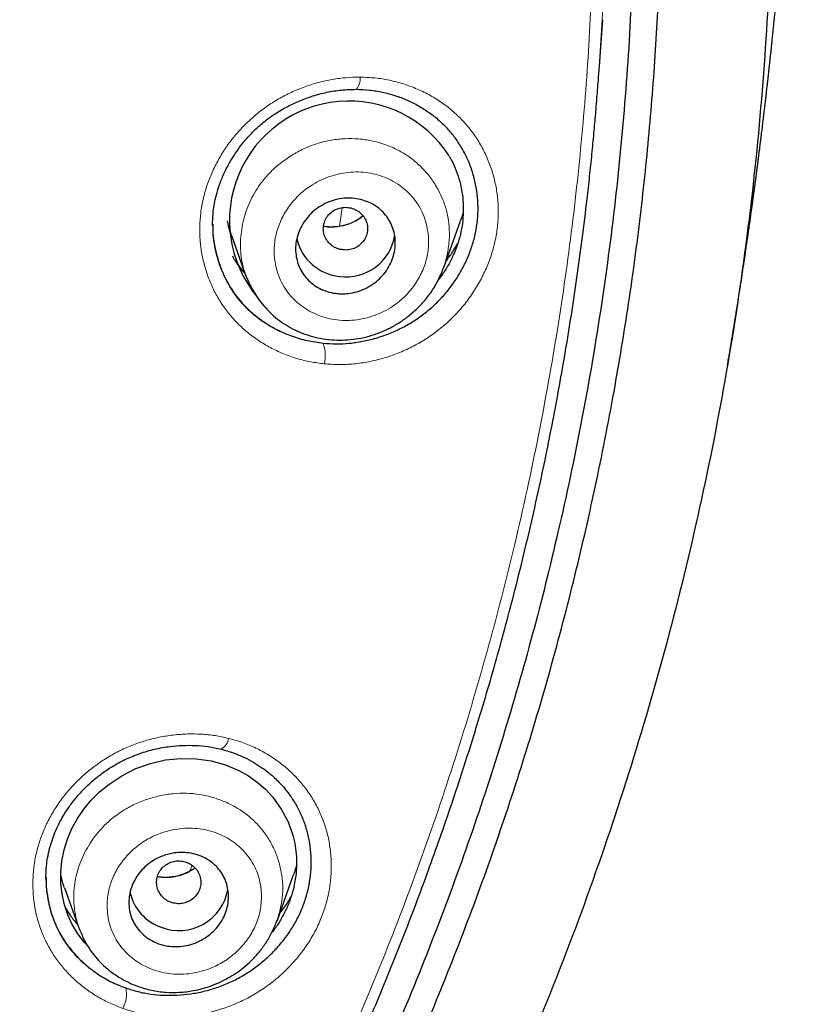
# Model space of a CAD drawing. Header units: millimetres. Extents: x 8 to 846, y 12 to 2113.
# Tile 472 of 515: x 524 to 538, y 1804 to 1822. Entities that reach past the tile are written whole.
import ezdxf

# ---------------------------------------------------------------- set-up
doc = ezdxf.new("R2010")
doc.units = ezdxf.units.MM

msp = doc.modelspace()

# ---------------------------------------------------------------- linework, layer by layer
at = {"color": 7, "linetype": 'Continuous', "lineweight": 30}
for p, q in [((534.453, 1820.878), (534.504, 1821.632)), ((527.46, 1817.938), (527.46, 1817.921)), ((531.634, 1817.16), (531.928, 1817.981)), ((527.798, 1817.736), (528.06, 1817.003)), ((528.063, 1817.005), (528.059, 1817.016)), ((531.63, 1817.161), (531.621, 1817.139)), ((528.622, 1805.357), (528.915, 1806.177)), ((524.452, 1806.125), (524.45, 1806.074)), ((524.782, 1805.955), (525.046, 1805.217))]:
    msp.add_line(p, q, dxfattribs=at)
at = {"color": 8, "linetype": 'Continuous', "lineweight": 0}
for p, q in [((529.751, 1817.901), (529.8, 1818.24)), ((527.089, 1806.361), (527.049, 1806.261))]:
    msp.add_line(p, q, dxfattribs=at)
at = {"color": 7, "linetype": 'Continuous', "lineweight": 30, "flags": 128}
msp.add_lwpolyline([(525.215, 1804.893), (525.144, 1804.969), (525.024, 1805.128), (524.924, 1805.294), (524.843, 1805.469), (524.781, 1805.652), (524.739, 1805.844), (524.718, 1806.04), (524.717, 1806.238), (524.737, 1806.44), (524.778, 1806.642), (524.838, 1806.837), (524.918, 1807.025), (525.017, 1807.207), (525.133, 1807.378), (525.267, 1807.539), (525.417, 1807.687), (525.584, 1807.825), (525.82, 1807.981), (526.073, 1808.109), (526.337, 1808.204), (526.608, 1808.265), (526.882, 1808.292), (527.16, 1808.286), (527.431, 1808.247), (527.689, 1808.177), (527.932, 1808.074), (528.105, 1807.976), (528.264, 1807.864), (528.411, 1807.735), (528.544, 1807.592), (528.699, 1807.379), (528.821, 1807.151), (528.908, 1806.907), (528.908, 1806.907)], dxfattribs=at)
at = {"color": 8, "linetype": 'Continuous', "lineweight": 0}
for centre, radius, start, end in [((529.829, 1820.568), 0.297, 319.492, 5.2101), ((528.878, 1815.574), 0.616, 345.3544, 20.6284), ((527.482, 1808.695), 0.269, 298.9606, 351.54), ((525.39, 1804.035), 0.513, 330.2378, 12.8635)]:
    msp.add_arc(centre, radius, start, end, dxfattribs=at)
at = {"color": 7, "linetype": 'Continuous', "lineweight": 30}
for centre, radius, start, end in [((529.918, 1818.008), 2.155, 32.657, 219.6867), ((529.866, 1817.883), 0.895, 262.5103, 350.7621), ((529.842, 1817.879), 0.888, 193.3623, 263.9676), ((526.822, 1806.07), 0.878, 192.6724, 250.3724), ((526.848, 1806.086), 0.901, 249.0908, 349.775)]:
    msp.add_arc(centre, radius, start, end, dxfattribs=at)
for points, knots in [([(478.038, 1882.285), (478.896, 1882.275), (480.611, 1882.254), (483.18, 1882.085), (485.738, 1881.818), (488.282, 1881.442), (490.807, 1880.962), (493.308, 1880.377), (495.918, 1879.65), (498.626, 1878.762), (501.417, 1877.692), (504.148, 1876.485), (506.812, 1875.146), (509.403, 1873.68), (511.795, 1872.166), (513.995, 1870.628), (516.013, 1869.085), (517.96, 1867.459), (519.833, 1865.754), (521.626, 1863.97), (523.337, 1862.114), (524.964, 1860.187), (526.503, 1858.195), (527.952, 1856.14), (529.308, 1854.028), (530.57, 1851.861), (531.733, 1849.644), (532.795, 1847.379), (533.808, 1844.944), (534.747, 1842.335), (535.589, 1839.551), (536.286, 1836.73), (536.835, 1833.878), (537.236, 1831.004), (537.475, 1828.251), (537.574, 1825.629), (537.556, 1823.143), (537.425, 1820.66), (537.184, 1818.185), (536.832, 1815.723), (536.371, 1813.277), (535.802, 1810.852), (535.125, 1808.454), (534.342, 1806.086), (533.454, 1803.752), (532.461, 1801.459), (531.365, 1799.21), (530.17, 1797.008), (528.806, 1794.739), (527.256, 1792.418), (525.504, 1790.062), (523.633, 1787.794), (521.644, 1785.621), (519.55, 1783.541), (518.065, 1782.245), (517.323, 1781.597)], [0, 0, 0, 0, 0.017859, 0.035717, 0.053574, 0.07143, 0.089287, 0.107143, 0.125, 0.145832, 0.166666, 0.1875, 0.208333, 0.229166, 0.249999, 0.267856, 0.285713, 0.303571, 0.321429, 0.339287, 0.357144, 0.375001, 0.392858, 0.410715, 0.428572, 0.446429, 0.464286, 0.482143, 0.500002, 0.520835, 0.541668, 0.562501, 0.583334, 0.604167, 0.624999, 0.642856, 0.660713, 0.678571, 0.696428, 0.714286, 0.732144, 0.750003, 0.76786, 0.785718, 0.803575, 0.821433, 0.839289, 0.857146, 0.875003, 0.895835, 0.916668, 0.9375, 0.958333, 0.979167, 1, 1, 1, 1]), ([(478.038, 1768.871), (478.645, 1768.876), (479.858, 1768.887), (481.674, 1768.973), (483.484, 1769.11), (485.288, 1769.304), (487.085, 1769.552), (488.872, 1769.856), (490.596, 1770.202), (492.255, 1770.586), (493.851, 1771.003), (495.432, 1771.463), (496.998, 1771.967), (498.55, 1772.514), (500.137, 1773.124), (501.754, 1773.8), (503.395, 1774.546), (505.006, 1775.34), (506.589, 1776.181), (508.142, 1777.071), (509.668, 1778.008), (511.124, 1778.965), (512.509, 1779.937), (513.823, 1780.915), (515.105, 1781.929), (516.356, 1782.978), (517.576, 1784.061), (518.798, 1785.211), (520.018, 1786.429), (521.228, 1787.717), (522.396, 1789.041), (523.52, 1790.401), (524.602, 1791.797), (525.642, 1793.23), (526.612, 1794.657), (527.511, 1796.072), (528.34, 1797.464), (529.125, 1798.876), (529.867, 1800.307), (530.564, 1801.756), (531.236, 1803.267), (531.878, 1804.839), (532.485, 1806.474), (533.038, 1808.126), (533.538, 1809.796), (533.984, 1811.484), (534.378, 1813.192), (534.708, 1814.867), (534.979, 1816.504), (535.193, 1818.095), (535.36, 1819.688), (535.478, 1821.283), (535.549, 1822.881), (535.572, 1824.526), (535.543, 1826.217), (535.456, 1827.953), (535.312, 1829.687), (535.111, 1831.419), (534.854, 1833.15), (534.54, 1834.877), (534.181, 1836.547), (533.783, 1838.155), (533.353, 1839.7), (532.878, 1841.229), (532.357, 1842.742), (531.792, 1844.24), (531.191, 1845.699), (530.557, 1847.12), (529.893, 1848.502), (529.189, 1849.867), (528.444, 1851.215), (527.66, 1852.546), (526.836, 1853.859), (525.975, 1855.15), (525.065, 1856.436), (524.109, 1857.711), (523.102, 1858.975), (522.06, 1860.21), (520.981, 1861.414), (519.866, 1862.589), (518.733, 1863.715), (517.585, 1864.793), (516.424, 1865.825), (515.232, 1866.827), (514.01, 1867.798), (512.756, 1868.74), (511.472, 1869.65), (510.162, 1870.527), (508.812, 1871.379), (507.422, 1872.204), (505.991, 1873.001), (504.537, 1873.757), (503.062, 1874.472), (501.565, 1875.145), (500.072, 1875.767), (498.584, 1876.339), (497.105, 1876.862), (495.61, 1877.347), (494.098, 1877.792), (492.57, 1878.197), (491.026, 1878.564), (489.47, 1878.889), (487.883, 1879.179), (486.269, 1879.428), (484.628, 1879.635), (482.984, 1879.797), (481.338, 1879.912), (479.689, 1879.983), (478.588, 1879.992), (478.038, 1879.997)], [0, 0, 0, 0, 0.010081, 0.020137, 0.030179, 0.040216, 0.050257, 0.060311, 0.070335, 0.079491, 0.088633, 0.097767, 0.1069, 0.116039, 0.125192, 0.135253, 0.145282, 0.155288, 0.16528, 0.175267, 0.185259, 0.195301, 0.204496, 0.213673, 0.222839, 0.232002, 0.241168, 0.250345, 0.260322, 0.270285, 0.280246, 0.290212, 0.300194, 0.310203, 0.320293, 0.329526, 0.338727, 0.347904, 0.357065, 0.366218, 0.375372, 0.385323, 0.395264, 0.405207, 0.415162, 0.425139, 0.435149, 0.445226, 0.454443, 0.463632, 0.472801, 0.481959, 0.491116, 0.500279, 0.510233, 0.520184, 0.530144, 0.540125, 0.550137, 0.560192, 0.570258, 0.579448, 0.588609, 0.59775, 0.60688, 0.616007, 0.625139, 0.633867, 0.642594, 0.651329, 0.660077, 0.668845, 0.677642, 0.686473, 0.695244, 0.704395, 0.713529, 0.722653, 0.731774, 0.740899, 0.750037, 0.758756, 0.767483, 0.776222, 0.78498, 0.793764, 0.802579, 0.811433, 0.820208, 0.829363, 0.838502, 0.847632, 0.856762, 0.865897, 0.875044, 0.883755, 0.89247, 0.901196, 0.909939, 0.918704, 0.927499, 0.936329, 0.945126, 0.954305, 0.963462, 0.972602, 0.981734, 0.990864, 1, 1, 1, 1]), ([(536.759, 1815.4), (536.765, 1815.435), (536.776, 1815.498), (536.792, 1815.593), (536.807, 1815.681), (536.818, 1815.751), (536.828, 1815.807), (536.835, 1815.853), (536.842, 1815.894), (536.849, 1815.935), (536.857, 1815.986), (536.868, 1816.048), (536.879, 1816.114), (536.888, 1816.176), (536.897, 1816.228), (536.905, 1816.275), (536.912, 1816.323), (536.921, 1816.377), (536.931, 1816.439), (536.942, 1816.507), (536.952, 1816.573), (536.961, 1816.628), (536.968, 1816.675), (536.979, 1816.747), (536.997, 1816.862), (537.018, 1816.997), (537.038, 1817.131), (537.058, 1817.264), (537.079, 1817.4), (537.098, 1817.534), (537.114, 1817.643), (537.129, 1817.744), (537.141, 1817.828), (537.151, 1817.9), (537.161, 1817.965), (537.17, 1818.035), (537.182, 1818.115), (537.193, 1818.195), (537.203, 1818.265), (537.21, 1818.32), (537.217, 1818.37), (537.224, 1818.421), (537.232, 1818.481), (537.241, 1818.548), (537.25, 1818.616), (537.259, 1818.68), (537.266, 1818.735), (537.273, 1818.785), (537.279, 1818.836), (537.287, 1818.895), (537.296, 1818.962), (537.305, 1819.033), (537.314, 1819.1), (537.322, 1819.161), (537.329, 1819.215), (537.336, 1819.273), (537.345, 1819.346), (537.355, 1819.428), (537.366, 1819.509), (537.374, 1819.579), (537.381, 1819.636), (537.388, 1819.691), (537.395, 1819.751), (537.403, 1819.821), (537.412, 1819.888), (537.418, 1819.946), (537.424, 1819.994), (537.429, 1820.037), (537.434, 1820.078), (537.439, 1820.123), (537.446, 1820.177), (537.453, 1820.241), (537.461, 1820.306), (537.467, 1820.364), (537.473, 1820.413), (537.478, 1820.456), (537.482, 1820.496), (537.487, 1820.538), (537.493, 1820.59), (537.5, 1820.654), (537.507, 1820.722), (537.514, 1820.784), (537.52, 1820.836), (537.525, 1820.881), (537.529, 1820.922), (537.534, 1820.966), (537.54, 1821.023), (537.548, 1821.096), (537.556, 1821.174), (537.563, 1821.245), (537.569, 1821.306), (537.575, 1821.363), (537.582, 1821.429), (537.59, 1821.507), (537.598, 1821.589), (537.605, 1821.66), (537.611, 1821.716), (537.616, 1821.766), (537.621, 1821.815), (537.626, 1821.867), (537.631, 1821.924), (537.637, 1821.986), (537.643, 1822.045), (537.647, 1822.093), (537.651, 1822.133), (537.654, 1822.17), (537.658, 1822.209), (537.662, 1822.253), (537.667, 1822.306), (537.673, 1822.368), (537.679, 1822.435), (537.684, 1822.497), (537.689, 1822.548), (537.693, 1822.591), (537.697, 1822.634), (537.701, 1822.68), (537.705, 1822.735), (537.711, 1822.801), (537.717, 1822.873), (537.723, 1822.939), (537.728, 1822.993), (537.732, 1823.041), (537.736, 1823.096), (537.742, 1823.165), (537.749, 1823.25), (537.756, 1823.337), (537.762, 1823.412), (537.767, 1823.477), (537.772, 1823.545), (537.779, 1823.632), (537.786, 1823.729), (537.793, 1823.822), (537.799, 1823.901), (537.805, 1823.981), (537.812, 1824.074), (537.818, 1824.165), (537.824, 1824.242), (537.827, 1824.296), (537.831, 1824.344), (537.834, 1824.396), (537.838, 1824.455), (537.843, 1824.522), (537.849, 1824.612), (537.855, 1824.71), (537.862, 1824.822), (537.87, 1824.942), (537.878, 1825.067), (537.885, 1825.184), (537.891, 1825.297), (537.898, 1825.421), (537.905, 1825.531), (537.909, 1825.614), (537.912, 1825.673), (537.916, 1825.739), (537.92, 1825.815), (537.924, 1825.896), (537.928, 1825.97), (537.931, 1826.033), (537.934, 1826.088), (537.936, 1826.147), (537.94, 1826.215), (537.944, 1826.314), (537.95, 1826.428), (537.956, 1826.561), (537.962, 1826.698), (537.967, 1826.838), (537.973, 1826.971), (537.978, 1827.106), (537.982, 1827.229), (537.986, 1827.324), (537.988, 1827.383), (537.99, 1827.445), (537.992, 1827.516), (537.995, 1827.595), (537.997, 1827.673), (537.999, 1827.734), (538, 1827.767), (538.001, 1827.777)], [0, 0, 0, 0, 0.009463, 0.017288, 0.023582, 0.028848, 0.033285, 0.037294, 0.040175, 0.043243, 0.047358, 0.052546, 0.058426, 0.063431, 0.067422, 0.071146, 0.074931, 0.079108, 0.084223, 0.090038, 0.095839, 0.100182, 0.103522, 0.107163, 0.117827, 0.131486, 0.140057, 0.150421, 0.163874, 0.172939, 0.183162, 0.190283, 0.197662, 0.203387, 0.207907, 0.213498, 0.22027, 0.227504, 0.232892, 0.237316, 0.240856, 0.244851, 0.249779, 0.255433, 0.261039, 0.266367, 0.270897, 0.274586, 0.278363, 0.283191, 0.288993, 0.294691, 0.300418, 0.305328, 0.309363, 0.313645, 0.319336, 0.326927, 0.333569, 0.339161, 0.343804, 0.347477, 0.352358, 0.358436, 0.364311, 0.368713, 0.37254, 0.375982, 0.379037, 0.382418, 0.386851, 0.392338, 0.397954, 0.402568, 0.406343, 0.409777, 0.412903, 0.416021, 0.420178, 0.425461, 0.431451, 0.436628, 0.440579, 0.444094, 0.447351, 0.450557, 0.454891, 0.461117, 0.468114, 0.473757, 0.478332, 0.482821, 0.487752, 0.494188, 0.501758, 0.507474, 0.511464, 0.515382, 0.519623, 0.523254, 0.527904, 0.533368, 0.538197, 0.542113, 0.545118, 0.547843, 0.55108, 0.554568, 0.55863, 0.563762, 0.569583, 0.574745, 0.578762, 0.581933, 0.585335, 0.589065, 0.593292, 0.598512, 0.605027, 0.610473, 0.614612, 0.618149, 0.622133, 0.62782, 0.634985, 0.642669, 0.648495, 0.653207, 0.658635, 0.665074, 0.674096, 0.681883, 0.687433, 0.693607, 0.701111, 0.710066, 0.715369, 0.71955, 0.723152, 0.727324, 0.732104, 0.737508, 0.743524, 0.753514, 0.761105, 0.770982, 0.782509, 0.791066, 0.799345, 0.810057, 0.820991, 0.825696, 0.830113, 0.835499, 0.841741, 0.848474, 0.854817, 0.859597, 0.863601, 0.868346, 0.873973, 0.880115, 0.892282, 0.90112, 0.91274, 0.925352, 0.934416, 0.945411, 0.958245, 0.963767, 0.968131, 0.972921, 0.978773, 0.985292, 0.991975, 0.997509, 1, 1, 1, 1]), ([(535.073, 1824.397), (535.066, 1823.725), (535.051, 1822.382), (534.932, 1820.371), (534.742, 1818.364), (534.474, 1816.362), (534.129, 1814.366), (533.717, 1812.417), (533.244, 1810.522), (532.715, 1808.685), (532.121, 1806.869), (531.461, 1805.073), (530.724, 1803.268), (529.908, 1801.458), (529.008, 1799.648), (528.038, 1797.869), (527, 1796.122), (525.893, 1794.407), (524.742, 1792.761), (523.556, 1791.186), (522.339, 1789.684), (521.07, 1788.224), (519.748, 1786.806), (518.352, 1785.41), (516.88, 1784.039), (515.33, 1782.699), (513.726, 1781.411), (512.067, 1780.176), (510.358, 1778.997), (508.639, 1777.9), (506.922, 1776.885), (505.209, 1775.949), (503.465, 1775.073), (501.691, 1774.255), (499.855, 1773.483), (497.956, 1772.762), (495.995, 1772.096), (494.005, 1771.499), (491.985, 1770.97), (489.939, 1770.512), (487.915, 1770.132), (485.922, 1769.828), (483.966, 1769.596), (482.008, 1769.43), (480.046, 1769.329), (478.039, 1769.294), (475.989, 1769.329), (473.899, 1769.439), (471.814, 1769.623), (469.736, 1769.882), (467.665, 1770.215), (465.649, 1770.612), (463.692, 1771.068), (461.798, 1771.576), (459.928, 1772.146), (458.081, 1772.777), (456.215, 1773.485), (454.335, 1774.275), (452.445, 1775.15), (450.593, 1776.091), (448.777, 1777.097), (446.997, 1778.168), (445.29, 1779.281), (443.66, 1780.427), (442.108, 1781.599), (440.602, 1782.82), (439.144, 1784.088), (437.701, 1785.433), (436.278, 1786.855), (434.883, 1788.358), (433.548, 1789.908), (432.272, 1791.504), (431.053, 1793.15), (429.917, 1794.808), (428.862, 1796.472), (427.89, 1798.133), (426.98, 1799.822), (426.132, 1801.539), (425.331, 1803.319), (424.581, 1805.161), (423.889, 1807.061), (423.27, 1808.981), (422.725, 1810.921), (422.252, 1812.885), (421.859, 1814.835), (421.544, 1816.763), (421.303, 1818.662), (421.132, 1820.568), (421.025, 1822.48), (421.012, 1823.758), (421.006, 1824.397)], [0, 0, 0, 0, 0.011647, 0.023279, 0.034914, 0.046569, 0.058262, 0.069997, 0.081033, 0.092045, 0.103046, 0.114051, 0.125075, 0.136674, 0.148268, 0.159874, 0.171507, 0.183184, 0.194903, 0.205931, 0.216944, 0.227954, 0.238974, 0.250018, 0.2616, 0.2732, 0.284834, 0.296518, 0.308264, 0.319998, 0.330999, 0.341975, 0.352941, 0.363907, 0.374886, 0.386463, 0.398058, 0.409684, 0.421356, 0.433089, 0.444843, 0.455871, 0.466863, 0.477832, 0.488791, 0.499751, 0.51144, 0.523115, 0.53479, 0.54648, 0.558201, 0.569925, 0.580927, 0.591892, 0.602833, 0.61376, 0.624687, 0.6364, 0.648087, 0.659761, 0.671439, 0.683135, 0.694871, 0.705904, 0.716895, 0.727858, 0.738804, 0.749746, 0.761426, 0.773081, 0.784724, 0.796373, 0.808043, 0.819784, 0.830839, 0.841857, 0.852852, 0.863839, 0.87483, 0.886496, 0.898127, 0.909738, 0.921348, 0.932974, 0.944696, 0.955762, 0.96681, 0.977856, 0.988914, 1, 1, 1, 1]), ([(421.626, 1820.903), (421.63, 1820.848), (421.638, 1820.728), (421.654, 1820.534), (421.672, 1820.308), (421.694, 1820.05), (421.718, 1819.768), (421.746, 1819.472), (421.791, 1819.007), (421.859, 1818.385), (421.95, 1817.641), (422.046, 1816.946), (422.144, 1816.293), (422.248, 1815.649), (422.388, 1814.851), (422.571, 1813.899), (422.809, 1812.791), (423.069, 1811.69), (423.366, 1810.544), (423.702, 1809.355), (424.082, 1808.125), (424.492, 1806.904), (424.931, 1805.693), (425.4, 1804.494), (425.898, 1803.305), (426.425, 1802.129), (426.982, 1800.963), (427.568, 1799.808), (428.184, 1798.665), (428.827, 1797.536), (429.497, 1796.422), (430.191, 1795.329), (430.906, 1794.258), (431.643, 1793.211), (432.404, 1792.18), (433.193, 1791.161), (434.012, 1790.153), (434.861, 1789.158), (435.735, 1788.183), (436.632, 1787.229), (437.552, 1786.295), (438.495, 1785.382), (439.46, 1784.492), (440.448, 1783.623), (441.456, 1782.778), (442.484, 1781.956), (443.532, 1781.157), (444.593, 1780.386), (445.664, 1779.645), (446.746, 1778.932), (447.844, 1778.245), (448.965, 1777.577), (450.11, 1776.931), (451.277, 1776.306), (452.46, 1775.709), (453.658, 1775.139), (454.869, 1774.596), (456.094, 1774.081), (457.331, 1773.595), (458.58, 1773.137), (459.839, 1772.709), (461.107, 1772.309), (462.385, 1771.938), (463.664, 1771.598), (464.943, 1771.288), (466.219, 1771.01), (467.501, 1770.76), (468.797, 1770.537), (470.107, 1770.342), (471.43, 1770.175), (472.758, 1770.039), (474.088, 1769.933), (475.422, 1769.858), (476.759, 1769.813), (478.097, 1769.8), (479.434, 1769.816), (480.768, 1769.863), (482.099, 1769.941), (483.426, 1770.049), (484.743, 1770.187), (486.047, 1770.353), (487.339, 1770.547), (488.626, 1770.769), (489.917, 1771.022), (491.21, 1771.306), (492.506, 1771.622), (493.795, 1771.967), (495.075, 1772.341), (496.346, 1772.744), (497.606, 1773.176), (498.855, 1773.637), (500.09, 1774.126), (501.311, 1774.642), (502.519, 1775.186), (503.712, 1775.757), (504.885, 1776.351), (506.035, 1776.969), (507.163, 1777.608), (508.276, 1778.272), (509.381, 1778.965), (510.477, 1779.688), (511.562, 1780.442), (512.63, 1781.221), (513.679, 1782.023), (514.708, 1782.85), (515.716, 1783.699), (516.702, 1784.57), (517.665, 1785.462), (518.604, 1786.374), (519.52, 1787.308), (520.413, 1788.262), (521.278, 1789.231), (522.113, 1790.213), (522.92, 1791.208), (523.703, 1792.221), (524.468, 1793.259), (525.213, 1794.322), (525.937, 1795.408), (526.634, 1796.511), (527.304, 1797.629), (527.946, 1798.761), (528.56, 1799.908), (529.145, 1801.065), (529.7, 1802.233), (530.225, 1803.411), (530.721, 1804.6), (531.188, 1805.802), (531.625, 1807.014), (532.033, 1808.237), (532.412, 1809.468), (532.76, 1810.708), (533.079, 1811.955), (533.367, 1813.208), (533.624, 1814.467), (533.814, 1815.524), (533.953, 1816.388), (534.053, 1817.064), (534.148, 1817.769), (534.222, 1818.387), (534.279, 1818.901), (534.319, 1819.295), (534.354, 1819.667), (534.38, 1819.972), (534.4, 1820.216), (534.415, 1820.402), (534.427, 1820.561), (534.437, 1820.692), (534.446, 1820.792), (534.451, 1820.852), (534.453, 1820.878)], [0, 0, 0, 0, 0.000972, 0.00214, 0.003506, 0.005071, 0.006833, 0.008669, 0.010483, 0.01536, 0.020074, 0.024147, 0.02815, 0.032108, 0.036022, 0.042913, 0.049781, 0.056648, 0.063516, 0.07132, 0.079124, 0.086927, 0.094729, 0.102526, 0.110315, 0.118106, 0.125905, 0.133736, 0.141568, 0.149401, 0.157234, 0.165071, 0.172773, 0.180477, 0.188169, 0.195855, 0.203695, 0.211534, 0.219373, 0.22721, 0.235046, 0.242882, 0.250729, 0.258566, 0.266406, 0.274247, 0.282088, 0.289927, 0.297623, 0.305312, 0.312993, 0.320676, 0.328514, 0.336353, 0.344191, 0.352031, 0.359872, 0.367717, 0.37557, 0.383406, 0.391244, 0.399082, 0.406919, 0.414756, 0.42245, 0.430139, 0.437816, 0.445493, 0.45333, 0.461167, 0.469006, 0.476845, 0.484688, 0.492542, 0.500414, 0.508269, 0.516104, 0.523931, 0.531754, 0.539576, 0.547258, 0.554937, 0.562615, 0.570292, 0.578136, 0.585988, 0.593841, 0.601695, 0.60955, 0.617404, 0.625259, 0.633094, 0.640923, 0.648747, 0.656569, 0.664391, 0.672072, 0.679754, 0.687435, 0.695118, 0.702963, 0.710816, 0.718673, 0.72653, 0.734389, 0.742246, 0.7501, 0.757929, 0.765748, 0.773567, 0.781388, 0.789209, 0.796892, 0.804574, 0.81226, 0.819951, 0.82781, 0.835667, 0.843519, 0.85137, 0.859219, 0.867068, 0.874915, 0.882713, 0.890504, 0.898295, 0.906097, 0.913906, 0.921715, 0.929526, 0.937336, 0.945145, 0.952949, 0.960746, 0.968542, 0.972526, 0.976679, 0.980999, 0.985489, 0.988029, 0.990437, 0.992707, 0.994838, 0.996024, 0.997162, 0.998233, 0.998944, 0.999532, 1, 1, 1, 1]), ([(527.458, 1817.916), (527.458, 1817.94), (527.458, 1817.994), (527.463, 1818.091), (527.474, 1818.211), (527.498, 1818.354), (527.538, 1818.519), (527.599, 1818.703), (527.685, 1818.904), (527.785, 1819.089), (527.893, 1819.257), (528.003, 1819.404), (528.129, 1819.55), (528.273, 1819.693), (528.435, 1819.829), (528.617, 1819.956), (528.818, 1820.072), (529.037, 1820.174), (529.273, 1820.26), (529.523, 1820.325), (529.786, 1820.368), (529.964, 1820.372), (530.054, 1820.375)], [0, 0, 0, 0, 0.020458, 0.046485, 0.078188, 0.11569, 0.159097, 0.208289, 0.263038, 0.323317, 0.36654, 0.41213, 0.460024, 0.510152, 0.562514, 0.617443, 0.675031, 0.735261, 0.79805, 0.863246, 0.930641, 1, 1, 1, 1]), ([(530.054, 1820.375), (530.133, 1820.372), (530.292, 1820.366), (530.526, 1820.326), (530.753, 1820.266), (530.972, 1820.184), (531.179, 1820.081), (531.373, 1819.958), (531.549, 1819.821), (531.651, 1819.716), (531.7, 1819.666)], [0, 0, 0, 0, 0.126156, 0.252585, 0.379193, 0.5058, 0.632188, 0.758148, 0.883526, 1, 1, 1, 1]), ([(529.455, 1815.791), (529.534, 1815.786), (529.691, 1815.774), (529.929, 1815.787), (530.168, 1815.821), (530.405, 1815.878), (530.638, 1815.957), (530.862, 1816.057), (531.076, 1816.177), (531.277, 1816.318), (531.465, 1816.476), (531.636, 1816.652), (531.789, 1816.844), (531.925, 1817.051), (532.04, 1817.269), (532.131, 1817.495), (532.198, 1817.724), (532.239, 1817.958), (532.256, 1818.193), (532.247, 1818.427), (532.213, 1818.659), (532.154, 1818.885), (532.072, 1819.103), (531.968, 1819.308), (531.845, 1819.497), (531.748, 1819.61), (531.699, 1819.666)], [0, 0, 0, 0, 0.041584, 0.082973, 0.124572, 0.166784, 0.209101, 0.250777, 0.292222, 0.333856, 0.375503, 0.416928, 0.458581, 0.500906, 0.543469, 0.585176, 0.626494, 0.6679, 0.709446, 0.7508, 0.792434, 0.83481, 0.876875, 0.918413, 0.959867, 1, 1, 1, 1]), ([(531.732, 1819.17), (531.763, 1819.113), (531.826, 1818.996), (531.896, 1818.809), (531.947, 1818.616), (531.978, 1818.416), (531.989, 1818.212), (531.979, 1818.008), (531.948, 1817.805), (531.895, 1817.606), (531.823, 1817.412), (531.731, 1817.225), (531.635, 1817.065), (531.563, 1816.973), (531.535, 1816.936)], [0, 0, 0, 0, 0.085396, 0.171873, 0.257737, 0.343525, 0.43091, 0.516705, 0.601815, 0.687167, 0.772578, 0.857757, 0.943601, 1, 1, 1, 1]), ([(529.871, 1816.685), (529.839, 1816.684), (529.773, 1816.681), (529.657, 1816.691), (529.528, 1816.719), (529.392, 1816.775), (529.27, 1816.852), (529.165, 1816.947), (529.079, 1817.058), (529.014, 1817.181), (528.973, 1817.314), (528.954, 1817.454), (528.96, 1817.597), (528.991, 1817.741), (529.047, 1817.88), (529.126, 1818.011), (529.228, 1818.13), (529.349, 1818.232), (529.486, 1818.314), (529.634, 1818.373), (529.789, 1818.407), (529.945, 1818.415), (530.097, 1818.397), (530.24, 1818.356), (530.371, 1818.291), (530.487, 1818.208), (530.585, 1818.106), (530.663, 1817.99), (530.719, 1817.863), (530.752, 1817.727), (530.761, 1817.585), (530.746, 1817.441), (530.705, 1817.299), (530.641, 1817.162), (530.552, 1817.036), (530.443, 1816.923), (530.316, 1816.828), (530.175, 1816.755), (530.026, 1816.705), (529.923, 1816.692), (529.871, 1816.685)], [0, 0, 0, 0, 0.017723, 0.035446, 0.062718, 0.089988, 0.116528, 0.143065, 0.169015, 0.194961, 0.220696, 0.246429, 0.272425, 0.29842, 0.325065, 0.351712, 0.379119, 0.40653, 0.43445, 0.462374, 0.490316, 0.51826, 0.545744, 0.573226, 0.599993, 0.626757, 0.652857, 0.678955, 0.704704, 0.730451, 0.756314, 0.782176, 0.808592, 0.83501, 0.862191, 0.889376, 0.917042, 0.94471, 0.972354, 1, 1, 1, 1]), ([(529.809, 1817.475), (529.844, 1817.473), (529.914, 1817.471), (530.016, 1817.499), (530.107, 1817.55), (530.181, 1817.624), (530.232, 1817.712), (530.259, 1817.811), (530.258, 1817.913), (530.229, 1818.011), (530.176, 1818.099), (530.1, 1818.17), (530.008, 1818.22), (529.906, 1818.246), (529.801, 1818.245), (529.699, 1818.217), (529.608, 1818.166), (529.534, 1818.093), (529.482, 1818.004), (529.456, 1817.905), (529.457, 1817.803), (529.486, 1817.705), (529.539, 1817.617), (529.615, 1817.546), (529.706, 1817.495), (529.775, 1817.481), (529.809, 1817.475)], [0, 0, 0, 0, 0.041659, 0.083341, 0.125, 0.166659, 0.208341, 0.25, 0.291659, 0.333341, 0.375, 0.416659, 0.458341, 0.5, 0.541659, 0.583341, 0.625, 0.666659, 0.708341, 0.75, 0.791659, 0.833341, 0.875, 0.916659, 0.958341, 1, 1, 1, 1]), ([(530.178, 1818.088), (530.146, 1818.065), (530.081, 1818.017), (529.971, 1817.962), (529.855, 1817.921), (529.736, 1817.895), (529.618, 1817.886), (529.525, 1817.889), (529.474, 1817.9), (529.46, 1817.903)], [0, 0, 0, 0, 0.1484431, 0.3085092, 0.4675414, 0.6256078, 0.7830484, 0.9401197, 1, 1, 1, 1]), ([(531.983, 1818.163), (531.983, 1818.16), (531.97, 1818.099), (531.948, 1818.039), (531.926, 1817.981)], [0, 0, 0, 0, 0.04378, 1, 1, 1, 1]), ([(527.461, 1817.939), (527.461, 1817.883), (527.462, 1817.753), (527.491, 1817.551), (527.541, 1817.337), (527.611, 1817.129), (527.702, 1816.932), (527.812, 1816.747), (527.939, 1816.574), (528.084, 1816.416), (528.245, 1816.274), (528.422, 1816.147), (528.634, 1816.025), (528.88, 1815.917), (529.162, 1815.832), (529.357, 1815.805), (529.455, 1815.791)], [0, 0, 0, 0, 0.051526, 0.11904, 0.187721, 0.255917, 0.323307, 0.390517, 0.458179, 0.525169, 0.59226, 0.660086, 0.729256, 0.820149, 0.909949, 1, 1, 1, 1]), ([(527.802, 1817.737), (527.791, 1817.763), (527.757, 1817.847), (527.74, 1817.936), (527.729, 1817.998)], [0, 0, 0, 0, 0.313524, 1, 1, 1, 1]), ([(531.677, 1817.278), (531.716, 1817.33), (531.794, 1817.431), (531.857, 1817.541), (531.888, 1817.595)], [0, 0, 0, 0, 0.50718, 1, 1, 1, 1]), ([(527.816, 1817.367), (527.823, 1817.354), (527.863, 1817.277), (527.939, 1817.17), (528.015, 1817.083), (528.043, 1817.05)], [0, 0, 0, 0, 0.1120094, 0.6662904, 1, 1, 1, 1]), ([(528.057, 1817.015), (528.066, 1816.992), (528.086, 1816.941), (528.126, 1816.859), (528.174, 1816.767), (528.239, 1816.657), (528.324, 1816.534), (528.434, 1816.404), (528.56, 1816.281), (528.702, 1816.169), (528.86, 1816.07), (529.032, 1815.987), (529.216, 1815.922), (529.408, 1815.876), (529.603, 1815.85), (529.801, 1815.844), (529.998, 1815.858), (530.193, 1815.891), (530.385, 1815.945), (530.57, 1816.018), (530.751, 1816.111), (530.926, 1816.224), (531.096, 1816.359), (531.257, 1816.518), (531.403, 1816.703), (531.532, 1816.912), (531.594, 1817.067), (531.625, 1817.146)], [0, 0, 0, 0, 0.0167194, 0.0358038, 0.0578282, 0.0832229, 0.1201031, 0.1581604, 0.1973326, 0.2375632, 0.2788207, 0.3211247, 0.3642691, 0.4073508, 0.4502739, 0.4930307, 0.5356258, 0.57809, 0.6205026, 0.6629471, 0.7056108, 0.7498117, 0.7958394, 0.8437532, 0.8936537, 0.9456947, 1, 1, 1, 1]), ([(524.45, 1806.086), (524.449, 1806.119), (524.448, 1806.183), (524.451, 1806.283), (524.463, 1806.403), (524.485, 1806.543), (524.521, 1806.698), (524.569, 1806.85), (524.626, 1806.997), (524.699, 1807.15), (524.791, 1807.308), (524.897, 1807.463), (525.018, 1807.614), (525.152, 1807.759), (525.307, 1807.903), (525.484, 1808.043), (525.682, 1808.173), (525.904, 1808.29), (526.148, 1808.389), (526.414, 1808.465), (526.673, 1808.511), (526.92, 1808.531), (527.149, 1808.53), (527.382, 1808.51), (527.535, 1808.477), (527.612, 1808.46)], [0, 0, 0, 0, 0.026558, 0.050815, 0.073275, 0.108638, 0.147086, 0.180067, 0.215047, 0.252113, 0.291563, 0.335018, 0.374511, 0.416959, 0.462312, 0.510491, 0.561397, 0.614959, 0.67154, 0.73132, 0.794259, 0.843458, 0.894239, 0.946469, 1, 1, 1, 1]), ([(527.612, 1808.46), (527.687, 1808.439), (527.831, 1808.398), (528.027, 1808.315), (528.199, 1808.225), (528.346, 1808.13), (528.47, 1808.037), (528.574, 1807.948), (528.659, 1807.866), (528.727, 1807.792), (528.777, 1807.733), (528.812, 1807.689), (528.836, 1807.657), (528.853, 1807.633), (528.862, 1807.621), (528.866, 1807.616)], [0, 0, 0, 0, 0.145513, 0.280043, 0.403411, 0.515445, 0.616023, 0.705092, 0.782648, 0.848732, 0.903409, 0.936981, 0.964224, 0.985197, 1, 1, 1, 1]), ([(525.889, 1804.149), (525.963, 1804.125), (526.11, 1804.078), (526.341, 1804.035), (526.578, 1804.014), (526.819, 1804.015), (527.061, 1804.038), (527.3, 1804.084), (527.534, 1804.152), (527.761, 1804.242), (527.98, 1804.352), (528.187, 1804.484), (528.382, 1804.635), (528.563, 1804.805), (528.727, 1804.991), (528.871, 1805.188), (528.992, 1805.396), (529.09, 1805.613), (529.165, 1805.838), (529.215, 1806.067), (529.24, 1806.3), (529.24, 1806.533), (529.216, 1806.763), (529.168, 1806.986), (529.096, 1807.2), (529.001, 1807.404), (528.889, 1807.592), (528.799, 1807.703), (528.757, 1807.756)], [0, 0, 0, 0, 0.038473, 0.076765, 0.115252, 0.154306, 0.193458, 0.232015, 0.27036, 0.308879, 0.347411, 0.385736, 0.424273, 0.463432, 0.50281, 0.541397, 0.579624, 0.617932, 0.65637, 0.69463, 0.733149, 0.772355, 0.811273, 0.849703, 0.888056, 0.926744, 0.965099, 1, 1, 1, 1]), ([(528.908, 1806.907), (528.923, 1806.843), (528.955, 1806.716), (528.974, 1806.519), (528.976, 1806.319), (528.955, 1806.117), (528.915, 1805.917), (528.854, 1805.721), (528.774, 1805.532), (528.673, 1805.351), (528.589, 1805.222), (528.533, 1805.156), (528.523, 1805.144)], [0, 0, 0, 0, 0.107852, 0.21707, 0.325513, 0.433859, 0.544224, 0.65258, 0.76007, 0.867867, 0.975739, 1, 1, 1, 1]), ([(526.644, 1804.905), (526.612, 1804.911), (526.549, 1804.923), (526.441, 1804.96), (526.325, 1805.017), (526.208, 1805.102), (526.111, 1805.205), (526.034, 1805.321), (525.98, 1805.448), (525.949, 1805.583), (525.943, 1805.722), (525.96, 1805.862), (526.001, 1806), (526.066, 1806.132), (526.154, 1806.254), (526.263, 1806.363), (526.39, 1806.455), (526.531, 1806.527), (526.683, 1806.575), (526.839, 1806.598), (526.995, 1806.595), (527.146, 1806.568), (527.287, 1806.516), (527.413, 1806.442), (527.523, 1806.35), (527.613, 1806.242), (527.681, 1806.121), (527.726, 1805.991), (527.748, 1805.854), (527.746, 1805.714), (527.719, 1805.575), (527.668, 1805.439), (527.594, 1805.31), (527.498, 1805.192), (527.382, 1805.089), (527.25, 1805.005), (527.105, 1804.942), (526.952, 1804.903), (526.796, 1804.889), (526.695, 1804.9), (526.644, 1804.905)], [0, 0, 0, 0, 0.017723, 0.035446, 0.062718, 0.089988, 0.116528, 0.143065, 0.169015, 0.194961, 0.220696, 0.246429, 0.272425, 0.29842, 0.325065, 0.351712, 0.379119, 0.40653, 0.43445, 0.462374, 0.490316, 0.51826, 0.545744, 0.573226, 0.599993, 0.626757, 0.652857, 0.678955, 0.704704, 0.730451, 0.756314, 0.782176, 0.808592, 0.83501, 0.862191, 0.889376, 0.917042, 0.94471, 0.972354, 1, 1, 1, 1]), ([(526.704, 1805.695), (526.738, 1805.686), (526.805, 1805.667), (526.911, 1805.671), (527.012, 1805.7), (527.101, 1805.754), (527.174, 1805.828), (527.224, 1805.918), (527.248, 1806.017), (527.245, 1806.119), (527.215, 1806.217), (527.159, 1806.303), (527.082, 1806.373), (526.989, 1806.422), (526.886, 1806.445), (526.781, 1806.442), (526.68, 1806.413), (526.59, 1806.359), (526.518, 1806.284), (526.467, 1806.195), (526.444, 1806.095), (526.447, 1805.994), (526.477, 1805.896), (526.533, 1805.81), (526.609, 1805.738), (526.672, 1805.709), (526.704, 1805.695)], [0, 0, 0, 0, 0.041659, 0.083341, 0.125, 0.166659, 0.208341, 0.25, 0.291659, 0.333341, 0.375, 0.416659, 0.458341, 0.5, 0.541659, 0.583341, 0.625, 0.666659, 0.708341, 0.75, 0.791659, 0.833341, 0.875, 0.916659, 0.958341, 1, 1, 1, 1]), ([(528.972, 1806.372), (528.964, 1806.336), (528.949, 1806.27), (528.924, 1806.206), (528.913, 1806.178)], [0, 0, 0, 0, 0.558175, 1, 1, 1, 1]), ([(524.784, 1805.955), (524.78, 1805.966), (524.748, 1806.042), (524.732, 1806.125), (524.717, 1806.195)], [0, 0, 0, 0, 0.135823, 1, 1, 1, 1]), ([(527.139, 1806.315), (527.13, 1806.309), (527.089, 1806.278), (527.009, 1806.236), (526.9, 1806.19), (526.786, 1806.16), (526.672, 1806.145), (526.562, 1806.142), (526.494, 1806.152), (526.463, 1806.157)], [0, 0, 0, 0, 0.044758, 0.206474, 0.368594, 0.531376, 0.693363, 0.856507, 1, 1, 1, 1]), ([(524.451, 1806.142), (524.451, 1806.124), (524.448, 1806.032), (524.463, 1805.87), (524.499, 1805.658), (524.558, 1805.453), (524.637, 1805.256), (524.736, 1805.07), (524.854, 1804.894), (524.991, 1804.731), (525.163, 1804.564), (525.372, 1804.402), (525.619, 1804.255), (525.799, 1804.184), (525.889, 1804.149)], [0, 0, 0, 0, 0.020336, 0.102585, 0.183862, 0.264922, 0.346527, 0.427321, 0.508238, 0.59004, 0.673465, 0.783087, 0.891392, 1, 1, 1, 1]), ([(528.673, 1805.5), (528.69, 1805.52), (528.755, 1805.598), (528.822, 1805.698), (528.865, 1805.781), (528.874, 1805.797)], [0, 0, 0, 0, 0.214243, 0.843956, 1, 1, 1, 1]), ([(524.799, 1805.599), (524.828, 1805.55), (524.892, 1805.441), (524.974, 1805.345), (525.019, 1805.293)], [0, 0, 0, 0, 0.452568, 1, 1, 1, 1]), ([(525.05, 1805.221), (525.078, 1805.15), (525.138, 1805.005), (525.25, 1804.825), (525.37, 1804.673), (525.49, 1804.549), (525.627, 1804.435), (525.776, 1804.334), (525.935, 1804.248), (526.126, 1804.168), (526.35, 1804.103), (526.606, 1804.066), (526.86, 1804.064), (527.082, 1804.092), (527.276, 1804.136), (527.449, 1804.192), (527.614, 1804.262), (527.768, 1804.343), (527.91, 1804.433), (528.051, 1804.541), (528.188, 1804.667), (528.317, 1804.814), (528.436, 1804.981), (528.542, 1805.167), (528.595, 1805.302), (528.622, 1805.371)], [0, 0, 0, 0, 0.048891, 0.101268, 0.13807, 0.176355, 0.216166, 0.256915, 0.297026, 0.336424, 0.39415, 0.450284, 0.504927, 0.558274, 0.593939, 0.632645, 0.674662, 0.708369, 0.743973, 0.781512, 0.821054, 0.862663, 0.906378, 0.952182, 1, 1, 1, 1]), ([(528.622, 1805.37), (528.622, 1805.369), (528.621, 1805.365), (528.619, 1805.362), (528.617, 1805.359)], [0, 0, 0, 0, 0.161289, 1, 1, 1, 1])]:
    msp.add_open_spline(points, degree=3, knots=knots, dxfattribs=at)
at = {"color": 8, "linetype": 'Continuous', "lineweight": 0}
for points, knots in [([(421.73, 1824.347), (421.737, 1823.68), (421.752, 1822.346), (421.871, 1820.349), (422.061, 1818.355), (422.33, 1816.366), (422.674, 1814.386), (423.083, 1812.46), (423.551, 1810.594), (424.073, 1808.787), (424.659, 1807), (425.309, 1805.234), (426.035, 1803.457), (426.84, 1801.674), (427.73, 1799.887), (428.689, 1798.13), (429.719, 1796.402), (430.816, 1794.706), (431.954, 1793.08), (433.125, 1791.528), (434.322, 1790.05), (435.571, 1788.614), (436.87, 1787.221), (438.246, 1785.845), (439.701, 1784.491), (441.237, 1783.163), (442.825, 1781.888), (444.466, 1780.667), (446.153, 1779.504), (447.847, 1778.424), (449.537, 1777.426), (451.224, 1776.507), (452.943, 1775.644), (454.693, 1774.838), (456.509, 1774.075), (458.39, 1773.361), (460.334, 1772.701), (462.306, 1772.11), (464.304, 1771.588), (466.324, 1771.136), (468.32, 1770.763), (470.283, 1770.465), (472.211, 1770.237), (474.145, 1770.075), (476.083, 1769.977), (478.064, 1769.944), (480.085, 1769.979), (482.141, 1770.088), (484.191, 1770.27), (486.236, 1770.525), (488.277, 1770.853), (490.269, 1771.245), (492.208, 1771.696), (494.087, 1772.201), (495.942, 1772.767), (497.774, 1773.394), (499.617, 1774.095), (501.468, 1774.874), (503.322, 1775.733), (505.14, 1776.657), (506.922, 1777.645), (508.673, 1778.698), (510.356, 1779.795), (511.97, 1780.928), (513.507, 1782.089), (514.998, 1783.297), (516.442, 1784.553), (517.868, 1785.882), (519.272, 1787.287), (520.646, 1788.768), (521.963, 1790.297), (523.222, 1791.873), (524.425, 1793.498), (525.547, 1795.135), (526.587, 1796.776), (527.546, 1798.413), (528.444, 1800.077), (529.28, 1801.768), (530.072, 1803.525), (530.814, 1805.345), (531.501, 1807.23), (532.114, 1809.137), (532.655, 1811.067), (533.124, 1813.019), (533.511, 1814.95), (533.821, 1816.851), (534.057, 1818.719), (534.225, 1820.591), (534.329, 1822.468), (534.342, 1823.721), (534.349, 1824.347)], [0, 0, 0, 0, 0.0117137, 0.0234149, 0.0351216, 0.0468522, 0.0586247, 0.070364, 0.0813631, 0.0923367, 0.1032992, 0.1142649, 0.1252481, 0.1368316, 0.148424, 0.1600419, 0.1717018, 0.1834199, 0.1951477, 0.206154, 0.2171342, 0.2281014, 0.2390684, 0.2500482, 0.2616874, 0.2733323, 0.2849979, 0.2966994, 0.3084517, 0.3201468, 0.3311024, 0.3420458, 0.3529893, 0.3639449, 0.3749251, 0.3865672, 0.398212, 0.409874, 0.4215681, 0.4333088, 0.4450345, 0.4560332, 0.4670091, 0.4779743, 0.4889413, 0.4999221, 0.5115701, 0.5232038, 0.5348379, 0.5464871, 0.5581659, 0.5699121, 0.5809668, 0.5919838, 0.6029753, 0.6139537, 0.6249313, 0.6365724, 0.6481884, 0.6597941, 0.6714039, 0.6830322, 0.6947667, 0.7058318, 0.7168559, 0.7278515, 0.7388313, 0.7498078, 0.7614587, 0.7730925, 0.7847248, 0.7963708, 0.8080459, 0.8197857, 0.8308292, 0.8418316, 0.8528066, 0.8637681, 0.8747299, 0.8864319, 0.8981149, 0.9097963, 0.9214933, 0.9332235, 0.9449736, 0.9560095, 0.967015, 0.9780052, 0.9889952, 1, 1, 1, 1]), ([(534.572, 1824.421), (534.567, 1823.749), (534.557, 1822.567), (534.479, 1821.387), (534.446, 1820.877)], [0, 0, 0, 0, 0.56796, 1, 1, 1, 1]), ([(529.475, 1815.419), (529.392, 1815.429), (529.227, 1815.45), (528.986, 1815.51), (528.753, 1815.591), (528.527, 1815.695), (528.312, 1815.818), (528.113, 1815.961), (527.931, 1816.122), (527.768, 1816.3), (527.623, 1816.495), (527.499, 1816.703), (527.397, 1816.926), (527.318, 1817.16), (527.26, 1817.402), (527.228, 1817.649), (527.221, 1817.897), (527.24, 1818.145), (527.284, 1818.393), (527.353, 1818.637), (527.446, 1818.877), (527.563, 1819.109), (527.7, 1819.33), (527.856, 1819.538), (528.031, 1819.731), (528.223, 1819.907), (528.429, 1820.065), (528.648, 1820.204), (528.879, 1820.324), (529.121, 1820.423), (529.369, 1820.501), (529.619, 1820.556), (529.871, 1820.59), (530.04, 1820.593), (530.124, 1820.594)], [0, 0, 0, 0, 0.031215, 0.062263, 0.093404, 0.124899, 0.156808, 0.188149, 0.219202, 0.250255, 0.281472, 0.312515, 0.343681, 0.375258, 0.407126, 0.438369, 0.469289, 0.500199, 0.531338, 0.562343, 0.593523, 0.625184, 0.656665, 0.6878, 0.718881, 0.7502, 0.781221, 0.812206, 0.843437, 0.875193, 0.90664, 0.937749, 0.968781, 1, 1, 1, 1]), ([(530.124, 1820.594), (530.213, 1820.591), (530.391, 1820.585), (530.653, 1820.543), (530.909, 1820.476), (531.157, 1820.383), (531.392, 1820.268), (531.612, 1820.13), (531.814, 1819.971), (531.998, 1819.791), (532.161, 1819.593), (532.301, 1819.377), (532.417, 1819.146), (532.509, 1818.9), (532.575, 1818.645), (532.613, 1818.385), (532.622, 1818.122), (532.603, 1817.858), (532.555, 1817.595), (532.48, 1817.336), (532.378, 1817.083), (532.249, 1816.838), (532.098, 1816.606), (531.926, 1816.39), (531.733, 1816.192), (531.523, 1816.013), (531.297, 1815.855), (531.058, 1815.719), (530.806, 1815.606), (530.544, 1815.517), (530.277, 1815.452), (530.009, 1815.413), (529.74, 1815.399), (529.563, 1815.412), (529.475, 1815.419)], [0, 0, 0, 0, 0.031282, 0.062387, 0.093626, 0.1253, 0.156884, 0.188021, 0.21902, 0.250193, 0.281371, 0.312357, 0.34349, 0.375103, 0.406858, 0.438024, 0.46895, 0.499992, 0.531109, 0.562083, 0.593265, 0.625, 0.656526, 0.687651, 0.718707, 0.750026, 0.781092, 0.812072, 0.843282, 0.875033, 0.90658, 0.93772, 0.968757, 1, 1, 1, 1]), ([(528.855, 1819.164), (528.926, 1819.207), (529.07, 1819.292), (529.302, 1819.386), (529.541, 1819.451), (529.786, 1819.484), (530.03, 1819.487), (530.272, 1819.46), (530.506, 1819.404), (530.729, 1819.32), (530.937, 1819.208), (531.127, 1819.069), (531.296, 1818.904), (531.442, 1818.719), (531.562, 1818.516), (531.653, 1818.3), (531.713, 1818.072), (531.739, 1817.837), (531.732, 1817.597), (531.695, 1817.378), (531.658, 1817.233), (531.633, 1817.168), (531.63, 1817.161)], [0, 0, 0, 0, 0.053493, 0.106885, 0.160111, 0.213204, 0.266237, 0.319217, 0.372101, 0.424845, 0.477454, 0.530254, 0.583336, 0.636559, 0.689741, 0.742714, 0.795402, 0.848255, 0.901447, 0.95486, 0.994976, 1, 1, 1, 1]), ([(528.059, 1817.016), (528.049, 1817.041), (528.019, 1817.122), (527.986, 1817.265), (527.963, 1817.442), (527.959, 1817.623), (527.974, 1817.806), (528.008, 1817.987), (528.058, 1818.165), (528.126, 1818.337), (528.21, 1818.502), (528.322, 1818.675), (528.468, 1818.85), (528.649, 1819.022), (528.786, 1819.116), (528.855, 1819.164)], [0, 0, 0, 0, 0.033996, 0.107835, 0.181969, 0.256539, 0.331434, 0.406473, 0.48145, 0.556156, 0.630417, 0.704159, 0.802466, 0.901114, 1, 1, 1, 1]), ([(529.224, 1818.629), (529.186, 1818.603), (529.111, 1818.55), (529.007, 1818.457), (528.912, 1818.355), (528.827, 1818.245), (528.752, 1818.127), (528.689, 1818.005), (528.638, 1817.879), (528.601, 1817.749), (528.578, 1817.618), (528.568, 1817.485), (528.573, 1817.352), (528.593, 1817.205), (528.634, 1817.049), (528.701, 1816.889), (528.789, 1816.741), (528.897, 1816.607), (529.025, 1816.49), (529.168, 1816.391), (529.325, 1816.31), (529.49, 1816.251), (529.663, 1816.213), (529.841, 1816.198), (530.021, 1816.205), (530.202, 1816.236), (530.379, 1816.287), (530.549, 1816.359), (530.696, 1816.444), (530.82, 1816.535), (530.923, 1816.627), (531.018, 1816.728), (531.104, 1816.838), (531.178, 1816.955), (531.241, 1817.078), (531.292, 1817.205), (531.329, 1817.335), (531.353, 1817.467), (531.362, 1817.599), (531.357, 1817.732), (531.336, 1817.879), (531.295, 1818.035), (531.228, 1818.195), (531.14, 1818.343), (531.032, 1818.477), (530.904, 1818.594), (530.761, 1818.693), (530.605, 1818.773), (530.439, 1818.833), (530.267, 1818.87), (530.089, 1818.886), (529.909, 1818.878), (529.729, 1818.848), (529.552, 1818.796), (529.382, 1818.725), (529.277, 1818.661), (529.224, 1818.629)], [0, 0, 0, 0, 0.015507, 0.031239, 0.046808, 0.062453, 0.078414, 0.094045, 0.109502, 0.124946, 0.140483, 0.155963, 0.171559, 0.187438, 0.208436, 0.229159, 0.249973, 0.270534, 0.291249, 0.312484, 0.333275, 0.354264, 0.374972, 0.395744, 0.416471, 0.437493, 0.458582, 0.479352, 0.500142, 0.51571, 0.53121, 0.546802, 0.562643, 0.578239, 0.593873, 0.609637, 0.625108, 0.640605, 0.656069, 0.671669, 0.687576, 0.708606, 0.729321, 0.750088, 0.770727, 0.791436, 0.812579, 0.833512, 0.854236, 0.875081, 0.895741, 0.916445, 0.937535, 0.958321, 0.979267, 1, 1, 1, 1]), ([(530.177, 1818.089), (530.148, 1818.066), (530.075, 1818.008), (529.94, 1817.944), (529.781, 1817.896), (529.62, 1817.883), (529.511, 1817.885), (529.461, 1817.9), (529.46, 1817.9)], [0, 0, 0, 0, 0.137778, 0.353539, 0.568217, 0.782342, 0.996814, 1, 1, 1, 1]), ([(527.46, 1817.921), (527.461, 1817.865), (527.462, 1817.735), (527.491, 1817.535), (527.54, 1817.322), (527.611, 1817.116), (527.702, 1816.919), (527.811, 1816.733), (527.94, 1816.56), (528.087, 1816.403), (528.249, 1816.261), (528.426, 1816.137), (528.635, 1816.017), (528.881, 1815.913), (529.162, 1815.83), (529.358, 1815.804), (529.455, 1815.791)], [0, 0, 0, 0, 0.051237, 0.118619, 0.186196, 0.253913, 0.321707, 0.389523, 0.457335, 0.52512, 0.592919, 0.660785, 0.728714, 0.819293, 0.90977, 1, 1, 1, 1]), ([(525.835, 1803.78), (525.758, 1803.809), (525.606, 1803.868), (525.391, 1803.981), (525.188, 1804.113), (524.998, 1804.265), (524.824, 1804.435), (524.669, 1804.619), (524.536, 1804.817), (524.424, 1805.028), (524.335, 1805.249), (524.269, 1805.48), (524.227, 1805.719), (524.209, 1805.965), (524.215, 1806.213), (524.246, 1806.46), (524.301, 1806.702), (524.381, 1806.939), (524.485, 1807.17), (524.612, 1807.391), (524.761, 1807.602), (524.93, 1807.8), (525.116, 1807.984), (525.318, 1808.15), (525.533, 1808.297), (525.76, 1808.424), (525.996, 1808.531), (526.24, 1808.615), (526.491, 1808.678), (526.747, 1808.719), (527.003, 1808.738), (527.256, 1808.734), (527.505, 1808.709), (527.667, 1808.673), (527.747, 1808.655)], [0, 0, 0, 0, 0.031219, 0.062268, 0.093408, 0.124899, 0.156811, 0.188153, 0.219206, 0.250255, 0.281472, 0.312517, 0.343682, 0.375258, 0.407126, 0.438368, 0.469288, 0.500199, 0.53134, 0.562345, 0.593524, 0.625184, 0.656668, 0.687804, 0.718884, 0.7502, 0.781224, 0.812209, 0.84344, 0.875193, 0.906639, 0.937748, 0.968781, 1, 1, 1, 1]), ([(527.747, 1808.655), (527.832, 1808.632), (528.001, 1808.585), (528.24, 1808.484), (528.468, 1808.36), (528.681, 1808.214), (528.878, 1808.048), (529.053, 1807.863), (529.206, 1807.662), (529.337, 1807.446), (529.443, 1807.216), (529.524, 1806.975), (529.577, 1806.723), (529.603, 1806.464), (529.602, 1806.201), (529.573, 1805.94), (529.516, 1805.682), (529.432, 1805.43), (529.321, 1805.186), (529.185, 1804.952), (529.023, 1804.73), (528.84, 1804.522), (528.637, 1804.331), (528.419, 1804.161), (528.185, 1804.013), (527.94, 1803.887), (527.684, 1803.786), (527.422, 1803.709), (527.153, 1803.657), (526.881, 1803.63), (526.61, 1803.628), (526.344, 1803.652), (526.084, 1803.7), (525.918, 1803.753), (525.835, 1803.78)], [0, 0, 0, 0, 0.031278, 0.062382, 0.093622, 0.1253, 0.15688, 0.188015, 0.219015, 0.250194, 0.28137, 0.312355, 0.343488, 0.375103, 0.406858, 0.438024, 0.46895, 0.499992, 0.531107, 0.56208, 0.593263, 0.625, 0.656523, 0.687647, 0.718704, 0.750026, 0.78109, 0.812069, 0.84328, 0.875033, 0.906582, 0.937723, 0.96876, 1, 1, 1, 1]), ([(526.256, 1807.549), (526.336, 1807.574), (526.495, 1807.623), (526.741, 1807.661), (526.987, 1807.67), (527.229, 1807.646), (527.465, 1807.592), (527.69, 1807.511), (527.9, 1807.403), (528.093, 1807.27), (528.266, 1807.113), (528.413, 1806.934), (528.534, 1806.736), (528.628, 1806.522), (528.692, 1806.298), (528.726, 1806.067), (528.726, 1805.832), (528.694, 1805.597), (528.646, 1805.446), (528.622, 1805.37)], [0, 0, 0, 0, 0.059369, 0.118626, 0.177699, 0.236623, 0.295482, 0.354281, 0.412974, 0.471512, 0.5299, 0.588499, 0.647412, 0.706482, 0.765506, 0.824297, 0.882773, 0.941431, 1, 1, 1, 1]), ([(525.051, 1805.22), (525.033, 1805.272), (524.997, 1805.38), (524.964, 1805.55), (524.947, 1805.726), (524.949, 1805.904), (524.972, 1806.082), (525.013, 1806.259), (525.073, 1806.432), (525.15, 1806.6), (525.243, 1806.761), (525.351, 1806.913), (525.473, 1807.054), (525.623, 1807.196), (525.807, 1807.333), (526.023, 1807.458), (526.179, 1807.518), (526.256, 1807.549)], [0, 0, 0, 0, 0.059076, 0.121794, 0.18432, 0.246669, 0.309267, 0.372233, 0.435473, 0.498835, 0.562144, 0.625225, 0.68793, 0.750196, 0.833205, 0.916502, 1, 1, 1, 1]), ([(526.511, 1806.94), (526.468, 1806.924), (526.383, 1806.889), (526.261, 1806.823), (526.145, 1806.746), (526.035, 1806.659), (525.935, 1806.562), (525.843, 1806.457), (525.764, 1806.346), (525.696, 1806.229), (525.641, 1806.107), (525.598, 1805.98), (525.569, 1805.85), (525.553, 1805.703), (525.553, 1805.542), (525.577, 1805.371), (525.624, 1805.207), (525.694, 1805.053), (525.786, 1804.91), (525.898, 1804.781), (526.028, 1804.667), (526.171, 1804.571), (526.327, 1804.495), (526.493, 1804.439), (526.667, 1804.405), (526.847, 1804.393), (527.029, 1804.402), (527.21, 1804.434), (527.371, 1804.482), (527.512, 1804.542), (527.634, 1804.607), (527.75, 1804.684), (527.859, 1804.771), (527.96, 1804.868), (528.05, 1804.972), (528.131, 1805.084), (528.199, 1805.202), (528.254, 1805.324), (528.296, 1805.451), (528.325, 1805.581), (528.342, 1805.728), (528.341, 1805.889), (528.317, 1806.06), (528.27, 1806.224), (528.2, 1806.378), (528.107, 1806.521), (527.995, 1806.65), (527.866, 1806.764), (527.723, 1806.86), (527.567, 1806.935), (527.402, 1806.991), (527.227, 1807.025), (527.048, 1807.037), (526.866, 1807.027), (526.686, 1806.998), (526.569, 1806.959), (526.511, 1806.94)], [0, 0, 0, 0, 0.015507, 0.0312395, 0.0468081, 0.0624525, 0.0784139, 0.0940448, 0.1095017, 0.124946, 0.1404829, 0.1559633, 0.1715591, 0.1874383, 0.208436, 0.2291589, 0.2499731, 0.2705344, 0.2912486, 0.3124839, 0.3332748, 0.3542638, 0.3749723, 0.3957438, 0.4164709, 0.4374929, 0.4585825, 0.4793522, 0.500142, 0.5157098, 0.5312098, 0.5468017, 0.5626428, 0.578239, 0.5938734, 0.6096368, 0.6251077, 0.6406055, 0.6560686, 0.6716695, 0.6875759, 0.7086062, 0.7293213, 0.7500883, 0.7707273, 0.791436, 0.8125793, 0.8335119, 0.8542361, 0.8750814, 0.8957407, 0.9164447, 0.9375346, 0.9583207, 0.9792672, 1, 1, 1, 1]), ([(527.14, 1806.315), (527.111, 1806.294), (527.037, 1806.241), (526.9, 1806.183), (526.738, 1806.145), (526.589, 1806.134), (526.5, 1806.149), (526.463, 1806.155)], [0, 0, 0, 0, 0.14159, 0.371659, 0.603327, 0.833831, 1, 1, 1, 1]), ([(524.45, 1806.074), (524.454, 1806.001), (524.462, 1805.857), (524.5, 1805.645), (524.558, 1805.439), (524.637, 1805.242), (524.738, 1805.056), (524.857, 1804.881), (524.994, 1804.72), (525.164, 1804.556), (525.372, 1804.398), (525.62, 1804.253), (525.8, 1804.183), (525.889, 1804.149)], [0, 0, 0, 0, 0.083211, 0.166516, 0.249848, 0.333175, 0.416469, 0.49978, 0.583173, 0.666645, 0.777948, 0.889126, 1, 1, 1, 1])]:
    msp.add_open_spline(points, degree=3, knots=knots, dxfattribs=at)

doc.saveas('drawing.dxf')
